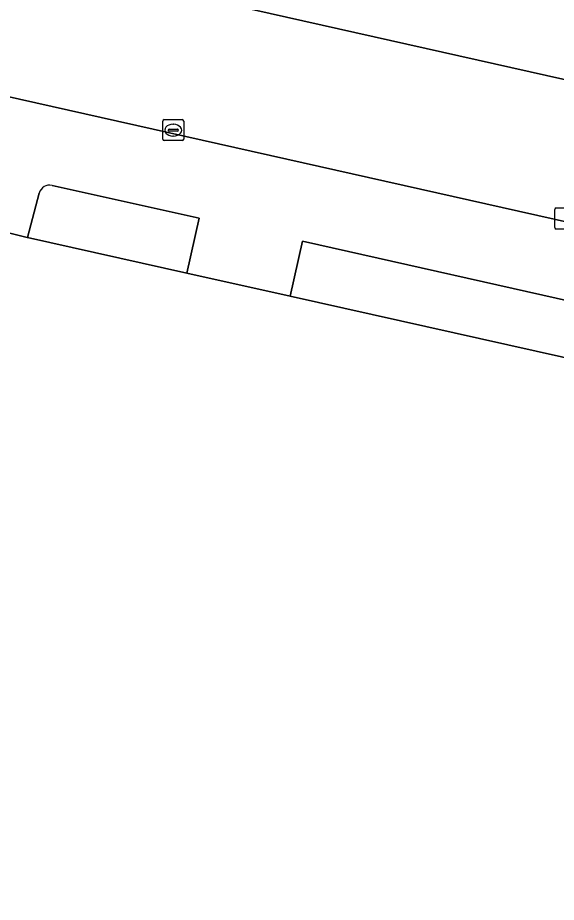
# Model space of a CAD drawing. Extents: x 161771 to 163125, y 382475 to 383179.
# Drawn here: x 162649.22 to 162674.84, y 382918.89 to 382960.97 of the extents above; entities that cross this region are included whole.
import ezdxf

# ---------------------------------------------------------------- set-up
doc = ezdxf.new("R2010")
doc.units = 0
for name, color, linetype in [('IMGEO_Erf', 7, 'Continuous'), ('IMGEO_Groenvoorziening', 7, 'Continuous'), ('IMGEO_Kolk', 7, 'Continuous'), ('IMGEO_Parkeervlak_open', 7, 'Continuous'), ('IMGEO_Rijbaan_lokaal_gesloten', 7, 'Continuous')]:
    doc.layers.add(name, color=color, linetype=linetype)

msp = doc.modelspace()

# ---------------------------------------------------------------- linework, layer by layer
at = {"layer": 'IMGEO_Erf'}
msp.add_lwpolyline([(162816.468, 382868.551), (162791.675, 382861.554), (162772.942, 382856.092), (162786.364, 382915.103), (162787.473, 382919.978), (162779.49, 382921.77), (162778.405, 382916.89), (162764.876, 382856.064), (162739.073, 382861.841), (162709.522, 382868.457), (162705.543, 382869.348), (162688.014, 382873.272), (162683.135, 382890.649), (162693.224, 382935.795), (162694.309, 382940.675), (162688.623, 382941.808), (162681.212, 382943.465), (162676.428, 382944.534), (162662.185, 382947.717), (162657.272, 382948.815), (162649.691, 382950.509), (162649.67, 382950.514), (162641.792, 382952.491)], dxfattribs=at)
at = {"layer": 'IMGEO_Groenvoorziening'}
for points in [[(162657.853, 382951.434), (162650.861, 382952.986)], [(162650.244, 382952.621), (162649.691, 382950.509), (162657.272, 382948.815), (162657.853, 382951.434)]]:
    msp.add_lwpolyline(points, dxfattribs=at)
msp.add_lwpolyline([(162677.014, 382947.141), (162662.774, 382950.34), (162662.185, 382947.717), (162676.428, 382944.534)], close=True, dxfattribs=at)
msp.add_arc((162650.737, 382952.492), 0.509, 75.8647, 165.3501, dxfattribs=at)
at = {"layer": 'IMGEO_Kolk'}
for p, q in [((162656.122, 382955.192), (162656.122, 382956.044)), ((162656.197, 382956.118), (162657.049, 382956.118)), ((162656.61, 382955.898), (162656.635, 382955.898)), ((162657.123, 382956.044), (162657.123, 382955.192)), ((162656.381, 382955.612), (162656.381, 382955.624)), ((162656.819, 382955.575), (162656.421, 382955.575)), ((162656.424, 382955.661), (162656.822, 382955.661)), ((162656.865, 382955.624), (162656.865, 382955.612)), ((162657.049, 382955.118), (162656.197, 382955.118)), ((162656.633, 382955.338), (162656.608, 382955.338)), ((162674.765, 382950.989), (162674.765, 382951.841)), ((162674.84, 382951.915), (162675.692, 382951.915)), ((162675.692, 382950.915), (162674.84, 382950.915))]:
    msp.add_line(p, q, dxfattribs=at)
for points in [[(162656.122, 382955.192), (162656.122, 382956.044)], [(162656.197, 382956.118), (162657.049, 382956.118)], [(162657.123, 382956.044), (162657.123, 382955.192)], [(162657.049, 382955.118), (162656.197, 382955.118)], [(162674.765, 382950.989), (162674.765, 382951.841)], [(162674.84, 382951.915), (162675.692, 382951.915)], [(162675.692, 382950.915), (162674.84, 382950.915)]]:
    msp.add_lwpolyline(points, dxfattribs=at)
for centre, radius, start, end in [((162656.199, 382956.042), 0.0765, 91.552, 178.448), ((162656.199, 382956.042), 0.0765, 91.552, 178.448), ((162657.047, 382956.042), 0.0765, 1.552, 88.448), ((162657.047, 382956.042), 0.0765, 1.552, 88.448), ((162656.421, 382955.621), 0.0403, 85.8775, 175.7526), ((162656.418, 382955.611), 0.0366, 178.938, 274.7102), ((162656.822, 382955.618), 0.043, 264.8664, 352.4533), ((162656.826, 382955.623), 0.0386, 1.7309, 96.639), ((162656.199, 382955.194), 0.0765, 181.552, 268.448), ((162656.199, 382955.194), 0.0765, 181.552, 268.448), ((162657.047, 382955.194), 0.0765, 271.552, 358.448), ((162657.047, 382955.194), 0.0765, 271.552, 358.448), ((162674.842, 382951.839), 0.0765, 91.552, 178.448), ((162674.842, 382951.839), 0.0765, 91.552, 178.448), ((162674.842, 382950.991), 0.0765, 181.552, 268.448), ((162674.842, 382950.991), 0.0765, 181.552, 268.448)]:
    msp.add_arc(centre, radius, start, end, dxfattribs=at)
for centre, major_axis, ratio, start_param, end_param in [((162656.609, 382955.618), (-0.387, 0.002), 0.722429, 4.712389, 7.853982), ((162656.634, 382955.618), (-0.39, 0.002), 0.717154, 1.570796, 4.712389)]:
    msp.add_ellipse(centre, major_axis=major_axis, ratio=ratio, start_param=start_param, end_param=end_param, dxfattribs=at)
at = {"layer": 'IMGEO_Parkeervlak_open'}
for points in [[(162695.111, 382945.616), (162695.369, 382946.761), (162638.909, 382959.422), (162577.562, 382973.23)], [(162642.199, 382954.397), (162641.792, 382952.491), (162649.67, 382950.514), (162649.691, 382950.509), (162650.244, 382952.621)], [(162650.861, 382952.986), (162657.853, 382951.434), (162657.272, 382948.815), (162662.185, 382947.717), (162662.774, 382950.34), (162677.014, 382947.141), (162676.428, 382944.534), (162681.212, 382943.465), (162681.791, 382946.056), (162686.708, 382944.957)]]:
    msp.add_lwpolyline(points, dxfattribs=at)
msp.add_lwpolyline([(162630.546, 382971.463), (162630.326, 382970.421), (162629.908, 382968.574), (162629.843, 382968.215), (162676.844, 382957.664), (162676.936, 382958.022), (162677.357, 382959.855), (162677.568, 382960.897), (162673.226, 382961.871)], close=True, dxfattribs=at)
msp.add_arc((162650.737, 382952.492), 0.509, 75.8647, 165.3501, dxfattribs=at)
at = {"layer": 'IMGEO_Rijbaan_lokaal_gesloten'}
for points in [[(162682.646, 382956.362), (162676.844, 382957.664), (162629.843, 382968.215), (162624.086, 382969.508), (162606.353, 382973.488), (162600.679, 382974.762), (162588.785, 382977.432), (162582.97, 382978.738), (162577.069, 382980.062), (162546.41, 382986.945), (162543.438, 382987.612), (162534.769, 382989.558), (162532.232, 382990.128), (162523.792, 382992.008), (162518.058, 382993.285), (162467.363, 383004.575), (162461.525, 383005.876), (162455.345, 383007.252), (162442.952, 383010.042), (162437.17, 383011.343), (162414.686, 383016.404), (162411.411, 383017.151)], [(162577.562, 382973.23), (162638.909, 382959.422), (162695.369, 382946.761), (162726.206, 382939.846), (162784.791, 382926.705), (162858.949, 382910.073), (162962.277, 382886.988), (162968.221, 382885.66), (163071.652, 382862.588)]]:
    msp.add_lwpolyline(points, dxfattribs=at)

doc.saveas('drawing.dxf')
